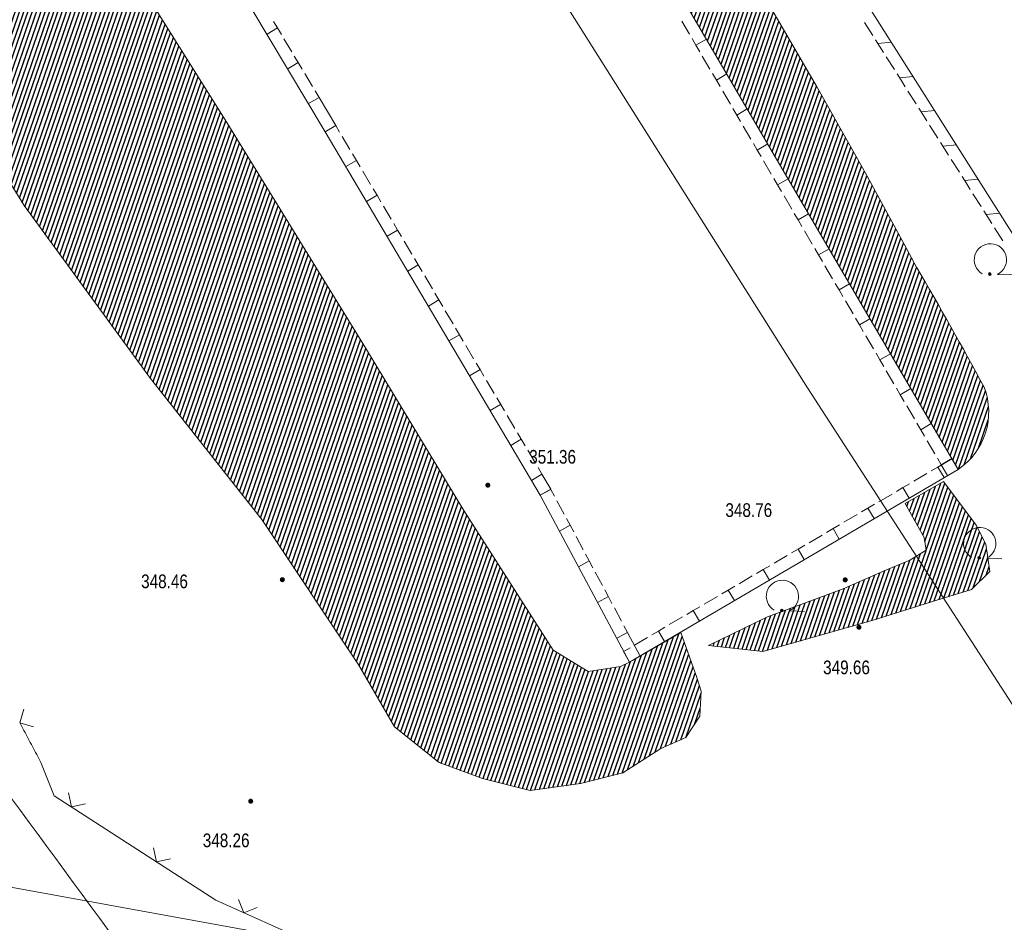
# Model space of a CAD drawing. Header units: metres. Extents: x 345144 to 348639, y 5629211 to 5635235.
# Tile 794 of 1056: x 346882 to 346930, y 5630560 to 5630604. Entities that reach past the tile are written whole.
import ezdxf

# ---------------------------------------------------------------- set-up
doc = ezdxf.new("R2010")
doc.units = ezdxf.units.M
doc.header["$MEASUREMENT"] = 0
for name, color, linetype in [('028 Geländeform', 7, 'Continuous'), ('028 Geländeform Ausg.', 7, 'Continuous'), ('081-083 Topographie', 7, 'Continuous'), ('AX Flurstück', 7, 'Continuous'), ('Definitionslinie', 7, 'Continuous')]:
    doc.layers.add(name, color=color, linetype=linetype)
doc.styles.add('ARIAL', font='arial.ttf', dxfattribs={"height": 1})
pattern_1 = [(250.9552151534, (0, 0), (0.1890527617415, -0.065261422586), [])]

# ---------------------------------------------------------------- blocks, each defined once
blk = doc.blocks.new('alk_043x_nrw')
h = blk.add_hatch(color=7)
edge = h.paths.add_edge_path(flags=0)
edge.add_arc((0, 0), 1, 180, 360, ccw=False)
edge.add_arc((0, 0), 1, 0, 180, ccw=False)
blk = doc.blocks.new('alk_7100_nrwx2')
at = {"true_color": 0x2e2e2e}
h = blk.add_hatch(color=250, dxfattribs=at)
edge = h.paths.add_edge_path(flags=0)
edge.add_arc((0.024073, -0.597267), 0.057254, 180, 360, ccw=False)
edge.add_arc((0.024073, -0.597267), 0.057255, 0, 180, ccw=False)
at = {"color": 250, "lineweight": 5, "true_color": 0x2e2e2e, "flags": 128}
blk.add_lwpolyline([(0.349382, -0.597267), (1, -0.597267)], dxfattribs=at)
at = {"color": 250, "lineweight": 5, "true_color": 0x2e2e2e}
for centre, radius, start, end in [((0.024073, 0.012362), 0.690995, -61.9148169, -118.0851831), ((0.024073, -0.597267), 0.057255, 0, 180), ((0.024073, -0.597267), 0.057254, 180, 0)]:
    blk.add_arc(centre, radius, start, end, dxfattribs=at)

msp = doc.modelspace()

# ---------------------------------------------------------------- hatches: boundary and pattern name
at = {"layer": '028 Geländeform', "true_color": 0xb27500}
h = msp.add_hatch(dxfattribs=at)
h.set_pattern_fill('_USER', color=44, scale=0.2, angle=250.9552152, style=0, pattern_type=0)
h.set_pattern_definition(pattern_1)
edge = h.paths.add_edge_path(flags=0)
edge.add_line((346906.78, 5630624.904), (346907.35025, 5630623.960375))
edge.add_line((346907.35025, 5630623.960375), (346907.920781, 5630623.016922))
edge.add_line((346907.920781, 5630623.016922), (346908.491313, 5630622.073469))
edge.add_line((346908.491313, 5630622.073469), (346909.062125, 5630621.130188))
edge.add_line((346909.062125, 5630621.130188), (346909.632938, 5630620.186906))
edge.add_line((346909.632938, 5630620.186906), (346910.204031, 5630619.243797))
edge.add_line((346910.204031, 5630619.243797), (346910.775125, 5630618.300688))
edge.add_line((346910.775125, 5630618.300688), (346911.3465, 5630617.35775))
edge.add_line((346911.3465, 5630617.35775), (346911.917875, 5630616.414813))
edge.add_line((346911.917875, 5630616.414813), (346912.489531, 5630615.472047))
edge.add_line((346912.489531, 5630615.472047), (346913.061188, 5630614.529281))
edge.add_line((346913.061188, 5630614.529281), (346913.633125, 5630613.586688))
edge.add_line((346913.633125, 5630613.586688), (346914.205062, 5630612.644094))
edge.add_line((346914.205062, 5630612.644094), (346914.777281, 5630611.701672))
edge.add_line((346914.777281, 5630611.701672), (346915.3495, 5630610.75925))
edge.add_line((346915.3495, 5630610.75925), (346915.922, 5630609.817))
edge.add_line((346915.922, 5630609.817), (346915.922, 5630609.817))
edge.add_line((346915.922, 5630609.817), (346916.586625, 5630608.72825))
edge.add_line((346916.586625, 5630608.72825), (346917.243359, 5630607.634984))
edge.add_line((346917.243359, 5630607.634984), (346917.900094, 5630606.541719))
edge.add_line((346917.900094, 5630606.541719), (346918.548938, 5630605.443937))
edge.add_line((346918.548938, 5630605.443937), (346919.197781, 5630604.346156))
edge.add_line((346919.197781, 5630604.346156), (346919.838734, 5630603.243859))
edge.add_line((346919.838734, 5630603.243859), (346920.479688, 5630602.141562))
edge.add_line((346920.479688, 5630602.141562), (346921.11275, 5630601.03475))
edge.add_line((346921.11275, 5630601.03475), (346921.745813, 5630599.927938))
edge.add_line((346921.745813, 5630599.927938), (346922.370984, 5630598.816609))
edge.add_line((346922.370984, 5630598.816609), (346922.996156, 5630597.705281))
edge.add_line((346922.996156, 5630597.705281), (346923.613438, 5630596.589438))
edge.add_line((346923.613438, 5630596.589438), (346924.230719, 5630595.473594))
edge.add_line((346924.230719, 5630595.473594), (346924.840109, 5630594.353234))
edge.add_line((346924.840109, 5630594.353234), (346925.4495, 5630593.232875))
edge.add_line((346925.4495, 5630593.232875), (346926.051, 5630592.108))
edge.add_line((346926.051, 5630592.108), (346926.051, 5630592.108))
edge.add_line((346926.051, 5630592.108), (346926.266, 5630591.740875))
edge.add_line((346926.266, 5630591.740875), (346926.479453, 5630591.372891))
edge.add_line((346926.479453, 5630591.372891), (346926.692906, 5630591.004906))
edge.add_line((346926.692906, 5630591.004906), (346926.904813, 5630590.636062))
edge.add_line((346926.904813, 5630590.636062), (346927.116719, 5630590.267219))
edge.add_line((346927.116719, 5630590.267219), (346927.327078, 5630589.897516))
edge.add_line((346927.327078, 5630589.897516), (346927.537437, 5630589.527813))
edge.add_line((346927.537437, 5630589.527813), (346927.74625, 5630589.15725))
edge.add_line((346927.74625, 5630589.15725), (346927.955062, 5630588.786688))
edge.add_line((346927.955062, 5630588.786688), (346928.162328, 5630588.415266))
edge.add_line((346928.162328, 5630588.415266), (346928.369594, 5630588.043844))
edge.add_line((346928.369594, 5630588.043844), (346928.575313, 5630587.671563))
edge.add_line((346928.575313, 5630587.671563), (346928.781031, 5630587.299281))
edge.add_line((346928.781031, 5630587.299281), (346928.985203, 5630586.926141))
edge.add_line((346928.985203, 5630586.926141), (346929.189375, 5630586.553))
edge.add_line((346929.189375, 5630586.553), (346929.392, 5630586.179))
edge.add_arc((346926.208, 5630584.951), 3.4126, -56.2307754, 21.0905493, ccw=False)
edge.add_line((346928.105, 5630582.114), (346913.659, 5630606.82))
edge.add_line((346913.659, 5630606.82), (346913.659, 5630606.82))
edge.add_line((346913.659, 5630606.82), (346902.798, 5630625.165))
edge.add_arc((346904.549, 5630621.374), 4.175845, 57.7066496, 114.7914317, ccw=False)
h = msp.add_hatch(dxfattribs=at)
h.set_pattern_fill('_USER', color=44, scale=0.2, angle=250.9552152, style=0, pattern_type=0)
h.set_pattern_definition(pattern_1)
h.paths.add_polyline_path([(346885.382, 5630616.608), (346886.799, 5630615.626), (346886.799, 5630615.626), (346888.668, 5630612.428), (346888.668, 5630612.428), (346887.746, 5630611.641), (346887.746, 5630611.641), (346886.964, 5630610.798), (346886.964, 5630610.798), (346886.665, 5630609.797), (346886.665, 5630609.797), (346886.713, 5630608.42), (346886.713, 5630608.42), (346887.231, 5630606.835), (346887.231, 5630606.835), (346891.996, 5630599.249), (346891.996, 5630599.249), (346898.888, 5630588.034), (346898.888, 5630588.034), (346903.694, 5630580.092), (346903.694, 5630580.092), (346908.117, 5630573.184), (346908.117, 5630573.184), (346909.835, 5630572.131), (346909.835, 5630572.131), (346911.436, 5630572.38), (346911.436, 5630572.38), (346911.887, 5630572.602), (346911.887, 5630572.602), (346914.41, 5630574.055), (346914.41, 5630574.055), (346915.203, 5630571.841), (346915.203, 5630571.841), (346915.422, 5630571.164), (346915.422, 5630571.164), (346915.348, 5630569.934), (346915.348, 5630569.934), (346914.666, 5630568.868), (346914.666, 5630568.868), (346913.421, 5630568.341), (346913.421, 5630568.341), (346911.555, 5630567.127), (346911.555, 5630567.127), (346909.462, 5630566.602), (346909.462, 5630566.602), (346906.981, 5630566.252), (346906.981, 5630566.252), (346904.627, 5630566.85), (346904.627, 5630566.85), (346902.48, 5630567.634), (346902.48, 5630567.634), (346900.283, 5630569.409), (346900.283, 5630569.409), (346898.517, 5630572.446), (346898.517, 5630572.446), (346893.721, 5630579.636), (346893.721, 5630579.636), (346888.221, 5630586.606), (346888.221, 5630586.606), (346881.982, 5630595.14), (346881.982, 5630595.14), (346876.549, 5630603.925), (346876.549, 5630603.925), (346876.204, 5630605.888), (346876.204, 5630605.888), (346876.764, 5630607.818), (346876.764, 5630607.818), (346877.833, 5630610.341), (346877.833, 5630610.341), (346879.182, 5630612.962), (346879.182, 5630612.962), (346880.373, 5630614.462), (346880.373, 5630614.462), (346881.954, 5630616.173), (346881.954, 5630616.173), (346883.53, 5630616.744), (346883.53, 5630616.744)], flags=0)
h = msp.add_hatch(dxfattribs=at)
h.set_pattern_fill('_USER', color=44, scale=0.2, angle=250.9552152, style=0, pattern_type=0)
h.set_pattern_definition(pattern_1)
h.paths.add_polyline_path([(346927.393, 5630581.524), (346928.998, 5630579.363), (346928.998, 5630579.363), (346929.485, 5630578.418), (346929.485, 5630578.418), (346929.67, 5630577.071), (346929.67, 5630577.071), (346928.775, 5630576.188), (346928.775, 5630576.188), (346926.802, 5630575.577), (346926.802, 5630575.577), (346923.92, 5630574.666), (346923.92, 5630574.666), (346918.462, 5630573.128), (346918.462, 5630573.128), (346915.777, 5630573.418), (346915.777, 5630573.418), (346918.695, 5630574.837), (346918.695, 5630574.837), (346922.425, 5630576.216), (346922.425, 5630576.216), (346924.453, 5630577.104), (346924.453, 5630577.104), (346925.728, 5630577.634), (346925.728, 5630577.634), (346926.529, 5630578.119), (346926.529, 5630578.119), (346926.433, 5630578.748), (346926.433, 5630578.748), (346925.495, 5630580.431), (346925.495, 5630580.431)], flags=0)

# ---------------------------------------------------------------- linework, layer by layer
at = {"layer": '081-083 Topographie', "color": 7, "linetype": 'Continuous', "lineweight": 5, "flags": 128}
msp.add_lwpolyline([(346902.798, 5630625.165), (346913.659, 5630606.82), (346913.659, 5630606.82), (346928.105, 5630582.114), (346928.105, 5630582.114), (346911.887, 5630572.602), (346911.887, 5630572.602), (346907.474, 5630580.835), (346907.474, 5630580.835), (346896.86, 5630598.79), (346896.86, 5630598.79), (346886.799, 5630615.626)], dxfattribs=at)
at = {"layer": '081-083 Topographie', "color": 7, "linetype": 'Continuous', "lineweight": 5}
msp.add_arc((352332.653, 5634570.058), 6763.885774, -143.8071091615, -143.6076751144, dxfattribs=at)
at = {"layer": 'AX Flurstück', "color": 8, "linetype": 'Continuous', "lineweight": 13, "true_color": 0x808080, "flags": 128}
for points in [[(346813.353, 5630776.332), (346820.294, 5630760.186), (346820.932, 5630758.976), (346839.462, 5630723.755), (346854.795, 5630695.239), (346872.09, 5630662.795), (346873.473, 5630660.157), (346889.395, 5630634.564), (346903.645, 5630613.136), (346920.676, 5630586.137), (346937.439, 5630560.213), (346944.797, 5630549.928), (346879.51, 5630561.807), (346865.223, 5630581.882), (346846.856, 5630606.969), (346830.794, 5630629.248), (346829.375, 5630631.392), (346817.054, 5630650.015), (346802.328, 5630672.579), (346789.927, 5630654.109), (346766.874, 5630677.901), (346740.708, 5630704.695)], [(347083.501, 5630518.657), (347061.352, 5630524.044), (347018.768, 5630533.785), (346973.615, 5630543.791), (346944.797, 5630549.928), (346937.439, 5630560.213), (346920.676, 5630586.137), (346903.645, 5630613.136), (346889.395, 5630634.564), (346873.473, 5630660.157), (346872.09, 5630662.795), (346963.83, 5630688.148), (347041.685, 5630709.662), (347052.424, 5630692.705), (347058.574, 5630682.999), (347093.847, 5630643.05)], [(346739.348, 5630608.548), (346757.655, 5630600.749), (346789.912, 5630587.21), (346808.435, 5630582.403), (346828.717, 5630579.88), (346840.053, 5630574.817), (346846.018, 5630571.145), (346865.06, 5630564.264), (346879.51, 5630561.807), (346944.797, 5630549.928), (346973.615, 5630543.791), (347018.768, 5630533.785), (347061.352, 5630524.044), (347083.501, 5630518.657), (347113.622, 5630511.78), (347136.104, 5630508.024), (347166.242, 5630503.038), (347199.19, 5630495.055), (347223.072, 5630490.267), (347267.193, 5630482.046), (347300.993, 5630475.68)]]:
    msp.add_lwpolyline(points, dxfattribs=at)
at = {"layer": 'Definitionslinie', "color": 7, "linetype": 'Continuous', "lineweight": 5, "flags": 128}
for points in [[(346886.799, 5630615.626), (346896.86, 5630598.79)], [(346913.659, 5630606.82), (346928.105, 5630582.114)], [(346894.303, 5630604.238), (346894.496, 5630603.916)], [(346894.303, 5630604.238), (346894.496, 5630603.916)], [(346914.466, 5630604.251), (346914.845, 5630603.604)], [(346914.466, 5630604.251), (346914.845, 5630603.604)], [(346893.98, 5630603.608), (346894.496, 5630603.916)], [(346893.98, 5630603.608), (346894.496, 5630603.916)], [(346894.496, 5630603.916), (346894.688, 5630603.594)], [(346894.496, 5630603.916), (346894.688, 5630603.594)], [(346894.816, 5630603.38), (346895.201, 5630602.736)], [(346894.816, 5630603.38), (346895.201, 5630602.736)], [(346914.971, 5630603.388), (346915.16, 5630603.064)], [(346914.971, 5630603.388), (346915.16, 5630603.064)], [(346915.16, 5630603.065), (346915.678, 5630603.367)], [(346915.16, 5630603.065), (346915.678, 5630603.367)], [(346915.16, 5630603.064), (346915.349, 5630602.74)], [(346915.16, 5630603.064), (346915.349, 5630602.74)], [(346895.329, 5630602.521), (346895.522, 5630602.2)], [(346895.329, 5630602.521), (346895.522, 5630602.2)], [(346915.476, 5630602.524), (346915.854, 5630601.877)], [(346915.476, 5630602.524), (346915.854, 5630601.877)], [(346895.007, 5630601.892), (346895.523, 5630602.2)], [(346895.007, 5630601.892), (346895.523, 5630602.2)], [(346895.522, 5630602.2), (346895.714, 5630601.878)], [(346895.522, 5630602.2), (346895.714, 5630601.878)], [(346895.842, 5630601.663), (346896.227, 5630601.019)], [(346895.842, 5630601.663), (346896.227, 5630601.019)], [(346915.98, 5630601.661), (346916.17, 5630601.337)], [(346915.98, 5630601.661), (346916.17, 5630601.337)], [(346916.17, 5630601.338), (346916.688, 5630601.64)], [(346916.17, 5630601.338), (346916.688, 5630601.64)], [(346916.17, 5630601.337), (346916.359, 5630601.014)], [(346916.17, 5630601.337), (346916.359, 5630601.014)], [(346896.355, 5630600.805), (346896.548, 5630600.483)], [(346896.355, 5630600.805), (346896.548, 5630600.483)], [(346916.485, 5630600.798), (346916.864, 5630600.15)], [(346916.485, 5630600.798), (346916.864, 5630600.15)], [(346896.033, 5630600.175), (346896.549, 5630600.483)], [(346896.033, 5630600.175), (346896.549, 5630600.483)], [(346896.548, 5630600.483), (346897.375, 5630599.098)], [(346896.548, 5630600.483), (346897.375, 5630599.098)], [(346916.99, 5630599.935), (346917.179, 5630599.611)], [(346916.99, 5630599.935), (346917.179, 5630599.611)], [(346917.179, 5630599.612), (346917.697, 5630599.914)], [(346917.179, 5630599.612), (346917.697, 5630599.914)], [(346917.179, 5630599.611), (346917.368, 5630599.287)], [(346917.179, 5630599.611), (346917.368, 5630599.287)], [(346897.375, 5630599.098), (346896.86, 5630598.79)], [(346897.375, 5630599.098), (346896.86, 5630598.79)], [(346896.86, 5630598.79), (346897.376, 5630599.096)], [(346896.86, 5630598.79), (346897.376, 5630599.096)], [(346897.377, 5630599.095), (346896.86, 5630598.79)], [(346897.377, 5630599.095), (346896.86, 5630598.79)], [(346896.86, 5630598.79), (346907.474, 5630580.835)], [(346897.377, 5630599.095), (346897.568, 5630598.772)], [(346897.377, 5630599.095), (346897.568, 5630598.772)], [(346917.495, 5630599.071), (346917.873, 5630598.424)], [(346917.495, 5630599.071), (346917.873, 5630598.424)], [(346897.695, 5630598.557), (346898.077, 5630597.911)], [(346897.695, 5630598.557), (346898.077, 5630597.911)], [(346917.999, 5630598.208), (346918.189, 5630597.884)], [(346917.999, 5630598.208), (346918.189, 5630597.884)], [(346918.189, 5630597.885), (346918.707, 5630598.187)], [(346918.189, 5630597.885), (346918.707, 5630598.187)], [(346898.204, 5630597.696), (346898.395, 5630597.373)], [(346898.204, 5630597.696), (346898.395, 5630597.373)], [(346918.189, 5630597.884), (346918.378, 5630597.561)], [(346918.189, 5630597.884), (346918.378, 5630597.561)], [(346897.878, 5630597.068), (346898.394, 5630597.374)], [(346897.878, 5630597.068), (346898.394, 5630597.374)], [(346898.395, 5630597.373), (346898.586, 5630597.051)], [(346898.395, 5630597.373), (346898.586, 5630597.051)], [(346918.504, 5630597.345), (346918.883, 5630596.697)], [(346918.504, 5630597.345), (346918.883, 5630596.697)], [(346898.713, 5630596.835), (346899.094, 5630596.19)], [(346898.713, 5630596.835), (346899.094, 5630596.19)], [(346919.009, 5630596.482), (346919.198, 5630596.158)], [(346919.009, 5630596.482), (346919.198, 5630596.158)], [(346919.198, 5630596.159), (346919.716, 5630596.461)], [(346919.198, 5630596.159), (346919.716, 5630596.461)], [(346899.222, 5630595.974), (346899.413, 5630595.652)], [(346899.222, 5630595.974), (346899.413, 5630595.652)], [(346919.198, 5630596.158), (346919.387, 5630595.834)], [(346919.198, 5630596.158), (346919.387, 5630595.834)], [(346898.896, 5630595.347), (346899.412, 5630595.653)], [(346898.896, 5630595.347), (346899.412, 5630595.653)], [(346899.413, 5630595.652), (346899.603, 5630595.329)], [(346899.413, 5630595.652), (346899.603, 5630595.329)], [(346919.514, 5630595.618), (346919.892, 5630594.971)], [(346919.514, 5630595.618), (346919.892, 5630594.971)], [(346899.731, 5630595.114), (346900.112, 5630594.468)], [(346899.731, 5630595.114), (346900.112, 5630594.468)], [(346920.018, 5630594.755), (346920.208, 5630594.431)], [(346920.018, 5630594.755), (346920.208, 5630594.431)], [(346920.208, 5630594.432), (346920.726, 5630594.734)], [(346920.208, 5630594.432), (346920.726, 5630594.734)], [(346900.239, 5630594.253), (346900.43, 5630593.93)], [(346900.239, 5630594.253), (346900.43, 5630593.93)], [(346920.208, 5630594.431), (346920.397, 5630594.108)], [(346920.208, 5630594.431), (346920.397, 5630594.108)], [(346899.913, 5630593.625), (346900.429, 5630593.931)], [(346899.913, 5630593.625), (346900.429, 5630593.931)], [(346900.43, 5630593.93), (346900.621, 5630593.607)], [(346900.43, 5630593.93), (346900.621, 5630593.607)], [(346920.523, 5630593.892), (346920.902, 5630593.244)], [(346920.523, 5630593.892), (346920.902, 5630593.244)], [(346900.748, 5630593.392), (346901.13, 5630592.746)], [(346900.748, 5630593.392), (346901.13, 5630592.746)], [(346921.028, 5630593.029), (346921.217, 5630592.705)], [(346921.028, 5630593.029), (346921.217, 5630592.705)], [(346921.217, 5630592.706), (346921.735, 5630593.008)], [(346921.217, 5630592.706), (346921.735, 5630593.008)], [(346901.257, 5630592.531), (346901.448, 5630592.208)], [(346901.257, 5630592.531), (346901.448, 5630592.208)], [(346921.217, 5630592.705), (346921.406, 5630592.381)], [(346921.217, 5630592.705), (346921.406, 5630592.381)], [(346900.931, 5630591.903), (346901.447, 5630592.209)], [(346900.931, 5630591.903), (346901.447, 5630592.209)], [(346901.448, 5630592.208), (346901.639, 5630591.885)], [(346901.448, 5630592.208), (346901.639, 5630591.885)], [(346921.533, 5630592.165), (346921.911, 5630591.518)], [(346921.533, 5630592.165), (346921.911, 5630591.518)], [(346901.766, 5630591.67), (346902.148, 5630591.025)], [(346901.766, 5630591.67), (346902.148, 5630591.025)], [(346922.037, 5630591.302), (346922.227, 5630590.978)], [(346922.037, 5630591.302), (346922.227, 5630590.978)], [(346922.227, 5630590.979), (346922.745, 5630591.281)], [(346922.227, 5630590.979), (346922.745, 5630591.281)], [(346922.227, 5630590.978), (346922.416, 5630590.655)], [(346922.227, 5630590.978), (346922.416, 5630590.655)], [(346901.949, 5630590.182), (346902.465, 5630590.488)], [(346901.949, 5630590.182), (346902.465, 5630590.488)], [(346902.275, 5630590.809), (346902.466, 5630590.487)], [(346902.275, 5630590.809), (346902.466, 5630590.487)], [(346902.466, 5630590.487), (346902.657, 5630590.164)], [(346902.466, 5630590.487), (346902.657, 5630590.164)], [(346922.542, 5630590.439), (346922.921, 5630589.791)], [(346922.542, 5630590.439), (346922.921, 5630589.791)], [(346902.784, 5630589.949), (346903.166, 5630589.303)], [(346902.784, 5630589.949), (346903.166, 5630589.303)], [(346923.047, 5630589.576), (346923.236, 5630589.252)], [(346923.047, 5630589.576), (346923.236, 5630589.252)], [(346923.236, 5630589.253), (346923.754, 5630589.555)], [(346923.236, 5630589.253), (346923.754, 5630589.555)], [(346903.293, 5630589.088), (346903.484, 5630588.765)], [(346903.293, 5630589.088), (346903.484, 5630588.765)], [(346923.236, 5630589.252), (346923.426, 5630588.928)], [(346923.236, 5630589.252), (346923.426, 5630588.928)], [(346902.967, 5630588.46), (346903.483, 5630588.766)], [(346902.967, 5630588.46), (346903.483, 5630588.766)], [(346903.484, 5630588.765), (346903.674, 5630588.442)], [(346903.484, 5630588.765), (346903.674, 5630588.442)], [(346923.552, 5630588.712), (346923.93, 5630588.065)], [(346923.552, 5630588.712), (346923.93, 5630588.065)], [(346903.802, 5630588.227), (346904.183, 5630587.581)], [(346903.802, 5630588.227), (346904.183, 5630587.581)], [(346924.056, 5630587.849), (346924.246, 5630587.525)], [(346924.056, 5630587.849), (346924.246, 5630587.525)], [(346924.246, 5630587.526), (346924.764, 5630587.828)], [(346924.246, 5630587.526), (346924.764, 5630587.828)], [(346924.246, 5630587.525), (346924.435, 5630587.202)], [(346924.246, 5630587.525), (346924.435, 5630587.202)], [(346903.984, 5630586.738), (346904.5, 5630587.044)], [(346903.984, 5630586.738), (346904.5, 5630587.044)], [(346904.31, 5630587.366), (346904.501, 5630587.043)], [(346904.31, 5630587.366), (346904.501, 5630587.043)], [(346904.501, 5630587.043), (346904.692, 5630586.72)], [(346904.501, 5630587.043), (346904.692, 5630586.72)], [(346924.561, 5630586.986), (346924.94, 5630586.338)], [(346924.561, 5630586.986), (346924.94, 5630586.338)], [(346904.819, 5630586.505), (346905.201, 5630585.86)], [(346904.819, 5630586.505), (346905.201, 5630585.86)], [(346925.066, 5630586.123), (346925.255, 5630585.799)], [(346925.066, 5630586.123), (346925.255, 5630585.799)], [(346925.255, 5630585.8), (346925.773, 5630586.102)], [(346925.255, 5630585.8), (346925.773, 5630586.102)], [(346905.328, 5630585.644), (346905.519, 5630585.322)], [(346905.328, 5630585.644), (346905.519, 5630585.322)], [(346925.255, 5630585.799), (346925.445, 5630585.475)], [(346925.255, 5630585.799), (346925.445, 5630585.475)], [(346905.002, 5630585.017), (346905.518, 5630585.323)], [(346905.002, 5630585.017), (346905.518, 5630585.323)], [(346905.519, 5630585.322), (346905.71, 5630584.999)], [(346905.519, 5630585.322), (346905.71, 5630584.999)], [(346925.571, 5630585.259), (346925.949, 5630584.612)], [(346925.571, 5630585.259), (346925.949, 5630584.612)], [(346905.837, 5630584.784), (346906.219, 5630584.138)], [(346905.837, 5630584.784), (346906.219, 5630584.138)], [(346926.076, 5630584.396), (346926.265, 5630584.072)], [(346926.076, 5630584.396), (346926.265, 5630584.072)], [(346926.265, 5630584.073), (346926.783, 5630584.375)], [(346926.265, 5630584.073), (346926.783, 5630584.375)], [(346926.265, 5630584.072), (346926.454, 5630583.749)], [(346926.265, 5630584.072), (346926.454, 5630583.749)], [(346906.02, 5630583.295), (346906.536, 5630583.601)], [(346906.02, 5630583.295), (346906.536, 5630583.601)], [(346906.346, 5630583.923), (346906.537, 5630583.6)], [(346906.346, 5630583.923), (346906.537, 5630583.6)], [(346906.537, 5630583.6), (346906.728, 5630583.277)], [(346906.537, 5630583.6), (346906.728, 5630583.277)], [(346906.855, 5630583.062), (346907.237, 5630582.416)], [(346906.855, 5630583.062), (346907.237, 5630582.416)], [(346926.58, 5630583.533), (346926.959, 5630582.885)], [(346926.58, 5630583.533), (346926.959, 5630582.885)], [(346927.085, 5630582.669), (346927.274, 5630582.346)], [(346927.085, 5630582.669), (346927.274, 5630582.346)], [(346927.11, 5630582.226), (346927.801, 5630582.632)], [(346927.11, 5630582.226), (346927.801, 5630582.632)], [(346927.274, 5630582.347), (346927.792, 5630582.649)], [(346927.274, 5630582.347), (346927.792, 5630582.649)], [(346927.801, 5630582.632), (346928.105, 5630582.114)], [(346927.801, 5630582.632), (346928.105, 5630582.114)], [(346907.364, 5630582.201), (346907.555, 5630581.878)], [(346907.364, 5630582.201), (346907.555, 5630581.878)], [(346911.887, 5630572.602), (346928.105, 5630582.114)], [(346926.786, 5630582.037), (346927.11, 5630582.226)], [(346926.786, 5630582.037), (346927.11, 5630582.226)], [(346927.414, 5630581.708), (346927.11, 5630582.226)], [(346927.414, 5630581.708), (346927.11, 5630582.226)], [(346927.274, 5630582.346), (346927.587, 5630581.811)], [(346927.274, 5630582.346), (346927.587, 5630581.811)], [(346927.587, 5630581.811), (346928.105, 5630582.114)], [(346927.587, 5630581.811), (346928.105, 5630582.114)], [(346907.038, 5630581.573), (346907.554, 5630581.879)], [(346907.038, 5630581.573), (346907.554, 5630581.879)], [(346907.555, 5630581.878), (346907.991, 5630581.14)], [(346907.555, 5630581.878), (346907.991, 5630581.14)], [(346925.923, 5630581.531), (346926.57, 5630581.91)], [(346925.923, 5630581.531), (346926.57, 5630581.91)], [(346907.991, 5630581.14), (346907.474, 5630580.835)], [(346907.991, 5630581.14), (346907.474, 5630580.835)], [(346907.474, 5630580.835), (346908.002, 5630581.119)], [(346907.474, 5630580.835), (346908.002, 5630581.119)], [(346908.003, 5630581.118), (346907.474, 5630580.835)], [(346908.003, 5630581.118), (346907.474, 5630580.835)], [(346908.003, 5630581.118), (346908.18, 5630580.787)], [(346908.003, 5630581.118), (346908.18, 5630580.787)], [(346925.061, 5630581.025), (346925.384, 5630581.215)], [(346925.061, 5630581.025), (346925.384, 5630581.215)], [(346925.384, 5630581.215), (346925.708, 5630581.404)], [(346925.384, 5630581.215), (346925.708, 5630581.404)], [(346925.688, 5630580.697), (346925.384, 5630581.215)], [(346925.688, 5630580.697), (346925.384, 5630581.215)], [(346907.474, 5630580.835), (346911.887, 5630572.602)], [(346924.198, 5630580.519), (346924.845, 5630580.898)], [(346924.198, 5630580.519), (346924.845, 5630580.898)], [(346908.298, 5630580.567), (346908.653, 5630579.906)], [(346908.298, 5630580.567), (346908.653, 5630579.906)], [(346923.336, 5630580.013), (346923.659, 5630580.203)], [(346923.336, 5630580.013), (346923.659, 5630580.203)], [(346923.659, 5630580.203), (346923.983, 5630580.393)], [(346923.659, 5630580.203), (346923.983, 5630580.393)], [(346923.963, 5630579.685), (346923.659, 5630580.203)], [(346923.963, 5630579.685), (346923.659, 5630580.203)], [(346908.771, 5630579.686), (346908.948, 5630579.355)], [(346908.771, 5630579.686), (346908.948, 5630579.355)], [(346922.473, 5630579.507), (346923.12, 5630579.887)], [(346922.473, 5630579.507), (346923.12, 5630579.887)], [(346908.419, 5630579.072), (346908.947, 5630579.356)], [(346908.419, 5630579.072), (346908.947, 5630579.356)], [(346908.948, 5630579.355), (346909.125, 5630579.025)], [(346908.948, 5630579.355), (346909.125, 5630579.025)], [(346921.611, 5630579.001), (346921.934, 5630579.191)], [(346921.611, 5630579.001), (346921.934, 5630579.191)], [(346921.934, 5630579.191), (346922.257, 5630579.381)], [(346921.934, 5630579.191), (346922.257, 5630579.381)], [(346922.238, 5630578.673), (346921.934, 5630579.191)], [(346922.238, 5630578.673), (346921.934, 5630579.191)], [(346909.243, 5630578.804), (346909.597, 5630578.143)], [(346909.243, 5630578.804), (346909.597, 5630578.143)], [(346920.748, 5630578.495), (346921.395, 5630578.875)], [(346920.748, 5630578.495), (346921.395, 5630578.875)], [(346920.209, 5630578.179), (346920.532, 5630578.369)], [(346920.209, 5630578.179), (346920.532, 5630578.369)], [(346909.716, 5630577.923), (346909.893, 5630577.593)], [(346909.716, 5630577.923), (346909.893, 5630577.593)], [(346919.023, 5630577.484), (346919.67, 5630577.863)], [(346919.023, 5630577.484), (346919.67, 5630577.863)], [(346919.885, 5630577.989), (346920.209, 5630578.179)], [(346919.885, 5630577.989), (346920.209, 5630578.179)], [(346920.513, 5630577.661), (346920.209, 5630578.179)], [(346920.513, 5630577.661), (346920.209, 5630578.179)], [(346909.364, 5630577.31), (346909.892, 5630577.594)], [(346909.364, 5630577.31), (346909.892, 5630577.594)], [(346909.893, 5630577.593), (346910.07, 5630577.262)], [(346909.893, 5630577.593), (346910.07, 5630577.262)], [(346918.484, 5630577.167), (346918.807, 5630577.357)], [(346918.484, 5630577.167), (346918.807, 5630577.357)], [(346910.188, 5630577.042), (346910.542, 5630576.381)], [(346910.188, 5630577.042), (346910.542, 5630576.381)], [(346917.298, 5630576.472), (346917.945, 5630576.851)], [(346917.298, 5630576.472), (346917.945, 5630576.851)], [(346918.16, 5630576.978), (346918.484, 5630577.167)], [(346918.16, 5630576.978), (346918.484, 5630577.167)], [(346918.788, 5630576.649), (346918.484, 5630577.167)], [(346918.788, 5630576.649), (346918.484, 5630577.167)], [(346916.759, 5630576.155), (346917.082, 5630576.345)], [(346916.759, 5630576.155), (346917.082, 5630576.345)], [(346910.309, 5630575.547), (346910.837, 5630575.831)], [(346910.309, 5630575.547), (346910.837, 5630575.831)], [(346910.66, 5630576.16), (346910.838, 5630575.83)], [(346910.66, 5630576.16), (346910.838, 5630575.83)], [(346910.838, 5630575.83), (346911.015, 5630575.499)], [(346910.838, 5630575.83), (346911.015, 5630575.499)], [(346915.572, 5630575.46), (346916.219, 5630575.839)], [(346915.572, 5630575.46), (346916.219, 5630575.839)], [(346916.435, 5630575.966), (346916.759, 5630576.155)], [(346916.435, 5630575.966), (346916.759, 5630576.155)], [(346917.063, 5630575.637), (346916.759, 5630576.155)], [(346917.063, 5630575.637), (346916.759, 5630576.155)], [(346911.133, 5630575.279), (346911.487, 5630574.618)], [(346911.133, 5630575.279), (346911.487, 5630574.618)], [(346915.033, 5630575.144), (346915.357, 5630575.333)], [(346915.033, 5630575.144), (346915.357, 5630575.333)], [(346913.847, 5630574.448), (346914.494, 5630574.827)], [(346913.847, 5630574.448), (346914.494, 5630574.827)], [(346914.71, 5630574.954), (346915.033, 5630575.144)], [(346914.71, 5630574.954), (346915.033, 5630575.144)], [(346915.337, 5630574.626), (346915.033, 5630575.144)], [(346915.337, 5630574.626), (346915.033, 5630575.144)], [(346911.605, 5630574.398), (346911.782, 5630574.067)], [(346911.605, 5630574.398), (346911.782, 5630574.067)], [(346913.308, 5630574.132), (346913.632, 5630574.322)], [(346913.308, 5630574.132), (346913.632, 5630574.322)], [(346911.253, 5630573.784), (346911.781, 5630574.068)], [(346911.253, 5630573.784), (346911.781, 5630574.068)], [(346911.782, 5630574.067), (346912.416, 5630572.885)], [(346911.782, 5630574.067), (346912.416, 5630572.885)], [(346912.985, 5630573.942), (346913.308, 5630574.132)], [(346912.985, 5630573.942), (346913.308, 5630574.132)], [(346913.612, 5630573.614), (346913.308, 5630574.132)], [(346913.612, 5630573.614), (346913.308, 5630574.132)], [(346912.122, 5630573.436), (346912.769, 5630573.816)], [(346912.122, 5630573.436), (346912.769, 5630573.816)], [(346911.583, 5630573.12), (346911.906, 5630573.31)], [(346911.583, 5630573.12), (346911.906, 5630573.31)], [(346911.887, 5630572.602), (346911.583, 5630573.12)], [(346911.583, 5630573.12), (346911.887, 5630572.602)], [(346911.887, 5630572.602), (346911.583, 5630573.12)], [(346911.583, 5630573.12), (346911.887, 5630572.602)], [(346912.416, 5630572.885), (346911.887, 5630572.602)], [(346912.416, 5630572.885), (346911.887, 5630572.602)], [(346881.978, 5630570.277), (346881.772, 5630569.599), (346882.449, 5630569.395)], [(346882.817, 5630567.642), (346883.474, 5630565.998), (346883.474, 5630565.998), (346891.452, 5630560.839), (346891.452, 5630560.839), (346896.149, 5630558.744), (346896.149, 5630558.744), (346915.456, 5630554.971), (346915.456, 5630554.971), (346951.098, 5630548.017), (346951.098, 5630548.017), (346988.759, 5630540.146)], [(346884.173, 5630566.141), (346884.321, 5630565.45), (346885.013, 5630565.598)], [(346888.371, 5630563.426), (346888.52, 5630562.735), (346889.21, 5630562.883)], [(346892.575, 5630560.885), (346892.828, 5630560.224), (346893.488, 5630560.478)]]:
    msp.add_lwpolyline(points, dxfattribs=at)
at = {"layer": 'Definitionslinie', "color": 44, "linetype": 'Continuous', "lineweight": 5, "true_color": 0xb27500, "flags": 128}
for points in [[(346915.922, 5630609.817), (346916.586625, 5630608.72825), (346917.243359, 5630607.634984), (346917.900094, 5630606.541719), (346918.548938, 5630605.443937), (346919.197781, 5630604.346156), (346919.838734, 5630603.243859), (346920.479688, 5630602.141562), (346921.11275, 5630601.03475), (346921.745813, 5630599.927938), (346922.370984, 5630598.816609), (346922.996156, 5630597.705281), (346923.613438, 5630596.589438), (346924.230719, 5630595.473594), (346924.840109, 5630594.353234), (346925.4495, 5630593.232875), (346926.051, 5630592.108)], [(346920.458, 5630610.098), (346936.157, 5630585.294)], [(346887.231, 5630606.835), (346891.996, 5630599.249)], [(346913.659, 5630606.82), (346928.105, 5630582.114)], [(346923.494, 5630604.179), (346923.895, 5630603.545)], [(346923.494, 5630604.179), (346923.895, 5630603.545)], [(346876.549, 5630603.925), (346881.982, 5630595.14)], [(346924.029, 5630603.334), (346924.229, 5630603.017)], [(346924.029, 5630603.334), (346924.229, 5630603.017)], [(346924.148, 5630603.147), (346924.818, 5630603.209)], [(346924.148, 5630603.147), (346924.818, 5630603.209)], [(346924.229, 5630603.017), (346924.43, 5630602.7)], [(346924.229, 5630603.017), (346924.43, 5630602.7)], [(346924.564, 5630602.489), (346924.965, 5630601.855)], [(346924.564, 5630602.489), (346924.965, 5630601.855)], [(346925.098, 5630601.644), (346925.299, 5630601.327)], [(346925.098, 5630601.644), (346925.299, 5630601.327)], [(346925.218, 5630601.457), (346925.888, 5630601.519)], [(346925.218, 5630601.457), (346925.888, 5630601.519)], [(346925.299, 5630601.327), (346925.5, 5630601.01)], [(346925.299, 5630601.327), (346925.5, 5630601.01)], [(346925.633, 5630600.799), (346926.034, 5630600.165)], [(346925.633, 5630600.799), (346926.034, 5630600.165)], [(346926.168, 5630599.954), (346926.369, 5630599.637)], [(346926.168, 5630599.954), (346926.369, 5630599.637)], [(346926.287, 5630599.767), (346926.957, 5630599.829)], [(346926.287, 5630599.767), (346926.957, 5630599.829)], [(346926.369, 5630599.637), (346926.569, 5630599.32)], [(346926.369, 5630599.637), (346926.569, 5630599.32)], [(346891.996, 5630599.249), (346898.888, 5630588.034)], [(346926.703, 5630599.109), (346927.104, 5630598.475)], [(346926.703, 5630599.109), (346927.104, 5630598.475)], [(346927.238, 5630598.264), (346927.438, 5630597.947)], [(346927.238, 5630598.264), (346927.438, 5630597.947)], [(346927.357, 5630598.077), (346928.027, 5630598.139)], [(346927.357, 5630598.077), (346928.027, 5630598.139)], [(346927.438, 5630597.947), (346927.639, 5630597.63)], [(346927.438, 5630597.947), (346927.639, 5630597.63)], [(346927.773, 5630597.419), (346928.174, 5630596.785)], [(346927.773, 5630597.419), (346928.174, 5630596.785)], [(346928.307, 5630596.574), (346928.508, 5630596.257)], [(346928.307, 5630596.574), (346928.508, 5630596.257)], [(346928.426, 5630596.387), (346929.096, 5630596.449)], [(346928.426, 5630596.387), (346929.096, 5630596.449)], [(346928.508, 5630596.257), (346928.708, 5630595.941)], [(346928.508, 5630596.257), (346928.708, 5630595.941)], [(346928.842, 5630595.729), (346929.243, 5630595.096)], [(346928.842, 5630595.729), (346929.243, 5630595.096)], [(346881.982, 5630595.14), (346888.221, 5630586.606)], [(346929.377, 5630594.884), (346929.577, 5630594.567)], [(346929.377, 5630594.884), (346929.577, 5630594.567)], [(346929.496, 5630594.697), (346930.166, 5630594.759)], [(346929.496, 5630594.697), (346930.166, 5630594.759)], [(346929.577, 5630594.567), (346929.778, 5630594.251)], [(346929.577, 5630594.567), (346929.778, 5630594.251)], [(346929.912, 5630594.039), (346930.313, 5630593.406)], [(346929.912, 5630594.039), (346930.313, 5630593.406)], [(346926.051, 5630592.108), (346926.266, 5630591.740875), (346926.479453, 5630591.372891), (346926.692906, 5630591.004906), (346926.904813, 5630590.636062), (346927.116719, 5630590.267219), (346927.327078, 5630589.897516), (346927.537437, 5630589.527813), (346927.74625, 5630589.15725), (346927.955062, 5630588.786688), (346928.162328, 5630588.415266), (346928.369594, 5630588.043844), (346928.575313, 5630587.671563), (346928.781031, 5630587.299281), (346928.985203, 5630586.926141), (346929.189375, 5630586.553), (346929.392, 5630586.179)], [(346898.888, 5630588.034), (346903.694, 5630580.092)], [(346888.221, 5630586.606), (346893.721, 5630579.636)], [(346925.495, 5630580.431), (346927.393, 5630581.524)], [(346927.393, 5630581.524), (346928.998, 5630579.363)], [(346925.495, 5630580.431), (346926.433, 5630578.748)], [(346903.694, 5630580.092), (346908.117, 5630573.184)], [(346893.721, 5630579.636), (346898.517, 5630572.446)], [(346928.998, 5630579.363), (346929.485, 5630578.418)], [(346926.433, 5630578.748), (346926.529, 5630578.119)], [(346929.485, 5630578.418), (346929.67, 5630577.071)], [(346925.728, 5630577.634), (346926.529, 5630578.119)], [(346924.453, 5630577.104), (346925.728, 5630577.634)], [(346922.425, 5630576.216), (346924.453, 5630577.104)], [(346928.775, 5630576.188), (346929.67, 5630577.071)], [(346918.695, 5630574.837), (346922.425, 5630576.216)], [(346926.802, 5630575.577), (346928.775, 5630576.188)], [(346923.92, 5630574.666), (346926.802, 5630575.577)], [(346915.777, 5630573.418), (346918.695, 5630574.837)], [(346918.462, 5630573.128), (346923.92, 5630574.666)], [(346911.887, 5630572.602), (346914.41, 5630574.055)], [(346914.41, 5630574.055), (346915.203, 5630571.841)], [(346915.777, 5630573.418), (346918.462, 5630573.128)], [(346908.117, 5630573.184), (346909.835, 5630572.131)], [(346898.517, 5630572.446), (346900.283, 5630569.409)], [(346909.835, 5630572.131), (346911.436, 5630572.38)], [(346911.436, 5630572.38), (346911.887, 5630572.602)], [(346915.203, 5630571.841), (346915.422, 5630571.164)], [(346915.348, 5630569.934), (346915.422, 5630571.164)], [(346914.666, 5630568.868), (346915.348, 5630569.934)], [(346900.283, 5630569.409), (346902.48, 5630567.634)], [(346913.421, 5630568.341), (346914.666, 5630568.868)], [(346911.555, 5630567.127), (346913.421, 5630568.341)], [(346902.48, 5630567.634), (346904.627, 5630566.85)], [(346909.462, 5630566.602), (346911.555, 5630567.127)], [(346904.627, 5630566.85), (346906.981, 5630566.252)], [(346906.981, 5630566.252), (346909.462, 5630566.602)]]:
    msp.add_lwpolyline(points, dxfattribs=at)
at = {"layer": 'Definitionslinie', "color": 44, "linetype": 'Continuous', "lineweight": 5, "true_color": 0xb27500}
msp.add_arc((346926.208, 5630584.951), 3.412796, -56.2307754, 21.0905493, dxfattribs=at)
at = {"layer": 'Definitionslinie', "color": 7, "linetype": 'Continuous', "lineweight": 5}
for centre, radius, start, end in [((352332.653, 5634570.058), 6763.885774, -143.8071091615, -143.6076751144), ((344606.349, 5629353.954), 2579.795842, 28.103718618, 28.11363447), ((344606.349, 5629353.954), 2579.795442, 28.083906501, 28.103718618), ((344606.349, 5629353.954), 2579.795345, 28.064094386, 28.083906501)]:
    msp.add_arc(centre, radius, start, end, dxfattribs=at)

# ---------------------------------------------------------------- block references
at = {"layer": '028 Geländeform', "xscale": 0.125, "yscale": 0.125}
for p, rotation in [((346904.886, 5630581.336), -2.325521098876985), ((346894.737, 5630576.669), -2.325521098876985), ((346922.534, 5630576.66), -2.325521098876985), ((346923.212, 5630574.321), -2.325521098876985), ((346893.175, 5630565.731), -2.324948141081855)]:
    msp.add_blockref('alk_043x_nrw', p, dxfattribs=dict(at, rotation=rotation))
at = {"layer": '081-083 Topographie', "xscale": 1.15275, "yscale": 1.15275}
for p, rotation in [((346929.674, 5630592.451), -2.326094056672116), ((346929.149, 5630578.441), -2.325521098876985), ((346919.405, 5630575.832), -2.325521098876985)]:
    msp.add_blockref('alk_7100_nrwx2', p, dxfattribs=dict(at, rotation=rotation))

# ---------------------------------------------------------------- texts
at = {"layer": '028 Geländeform Ausg.', "color": 44, "true_color": 0xb27500, "style": 'ARIAL', "width": 0.8}
for s, height, p in [('351.36', 0.6761366, (346906.928, 5630582.399)), ('348.76', 0.6761366, (346916.617, 5630579.768)), ('348.46', 0.6761367, (346887.763, 5630576.25)), ('349.66', 0.6761367, (346921.442, 5630572)), ('348.26', 0.6761367, (346890.808, 5630563.46))]:
    msp.add_text(s, height=height, dxfattribs=at).set_placement(p)

doc.saveas('drawing.dxf')
